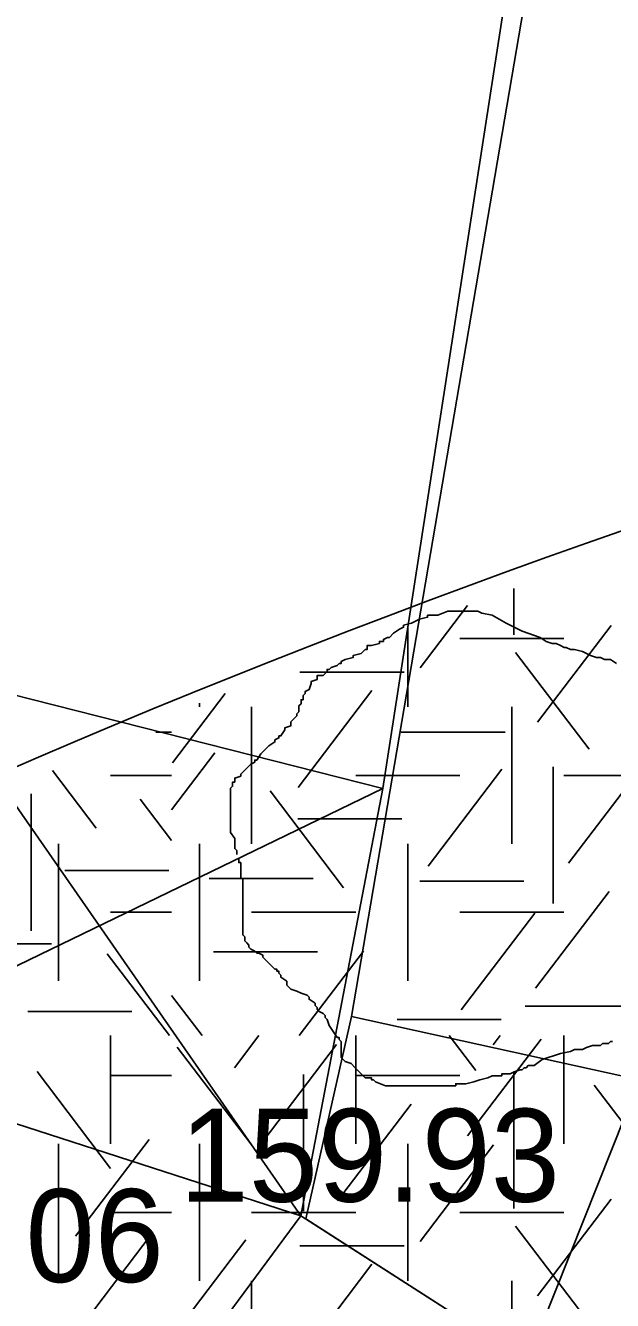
# Model space of a CAD drawing. Extents: x 419101 to 420177, y 4451541 to 4452254.
# Drawn here: x 420074.83 to 420082.4, y 4451822.63 to 4451839.09 of the extents above; entities that cross this region are included whole.
import ezdxf

# ---------------------------------------------------------------- set-up
doc = ezdxf.new("R2010")
doc.units = 0
for name, color, linetype in [('3_HALİHAZIR', 7, 'Continuous'), ('Level 3', 7, 'Continuous'), ('Level 41', 7, 'Continuous'), ('Level 62', 7, 'Continuous')]:
    doc.layers.add(name, color=color, linetype=linetype)

msp = doc.modelspace()

# ---------------------------------------------------------------- linework, layer by layer
at = {"layer": '3_HALİHAZIR'}
for p, q in [((420073.502, 4451830.747), (420078.382, 4451823.723)), ((420072.182, 4451825.727), (420079.442, 4451829.24))]:
    msp.add_line(p, q, dxfattribs=at)
for points in [[(420079.442, 4451829.24), (420078.382, 4451823.723), (420072.182, 4451825.727), (420073.349, 4451830.164), (420059.462, 4451833.478), (420062.028, 4451847.874), (420081.63, 4451843.392)], [(420082.06, 4451844.036), (420079.035, 4451826.297), (420082.751, 4451825.479), (420083.314, 4451829.247), (420088.634, 4451828.268), (420089.068, 4451830.572), (420091.347, 4451840.852), (420091.49, 4451841.468), (420088.651, 4451842.127), (420088.711, 4451842.442)], [(420072.182, 4451825.727), (420073.502, 4451830.747), (420079.442, 4451829.24), (420078.382, 4451823.723)], [(420079.035, 4451826.297), (420078.445, 4451823.683), (420081.306, 4451821.844), (420082.751, 4451825.479)], [(420074.883, 4451818.988), (420071.378, 4451821.707), (420071.496, 4451821.85), (420069.877, 4451823.17), (420072.182, 4451825.727), (420078.382, 4451823.723)], [(420074.883, 4451818.988), (420077.479, 4451817.503), (420081.306, 4451821.844), (420078.382, 4451823.723)]]:
    msp.add_lwpolyline(points, close=True, dxfattribs=at)
at = {"layer": 'Level 3'}
for points in [[(420079.811, 4451831.375), (420079.915, 4451831.427), (420080.018, 4451831.453), (420080.018, 4451831.479), (420080.044, 4451831.479), (420080.07, 4451831.479), (420080.148, 4451831.479), (420080.278, 4451831.531), (420080.382, 4451831.531), (420080.459, 4451831.531), (420080.511, 4451831.531), (420080.589, 4451831.531), (420080.641, 4451831.531), (420080.667, 4451831.531), (420080.719, 4451831.505), (420080.849, 4451831.479), (420081.03, 4451831.375), (420081.238, 4451831.271), (420081.471, 4451831.193), (420081.549, 4451831.141), (420081.627, 4451831.115), (420081.679, 4451831.115), (420081.731, 4451831.089), (420081.782, 4451831.063), (420081.808, 4451831.063), (420081.86, 4451831.037), (420081.912, 4451831.037), (420082.016, 4451831.011), (420082.12, 4451830.959), (420082.197, 4451830.933), (420082.249, 4451830.933), (420082.301, 4451830.907), (420082.353, 4451830.907), (420082.379, 4451830.907), (420082.457, 4451830.856)], [(420077.554, 4451828.389), (420077.554, 4451828.415), (420077.554, 4451828.44), (420077.528, 4451828.466), (420077.528, 4451828.492), (420077.528, 4451828.518), (420077.528, 4451828.544), (420077.528, 4451828.57), (420077.528, 4451828.596), (420077.476, 4451828.674), (420077.476, 4451828.752), (420077.476, 4451828.778), (420077.476, 4451828.856), (420077.476, 4451828.934), (420077.476, 4451828.96), (420077.476, 4451828.986), (420077.476, 4451829.012), (420077.476, 4451829.038), (420077.476, 4451829.064), (420077.476, 4451829.09), (420077.476, 4451829.116), (420077.476, 4451829.142), (420077.476, 4451829.168), (420077.476, 4451829.246), (420077.502, 4451829.271), (420077.502, 4451829.297), (420077.502, 4451829.323), (420077.528, 4451829.323), (420077.528, 4451829.349), (420077.528, 4451829.375), (420077.606, 4451829.401), (420077.606, 4451829.427), (420077.684, 4451829.505), (420077.736, 4451829.557), (420077.787, 4451829.583), (420077.787, 4451829.609), (420077.813, 4451829.609), (420077.865, 4451829.687), (420077.917, 4451829.739), (420077.969, 4451829.791), (420078.047, 4451829.843), (420078.047, 4451829.869), (420078.099, 4451829.895), (420078.099, 4451829.921), (420078.125, 4451829.921), (420078.177, 4451829.999), (420078.177, 4451830.025), (420078.254, 4451830.051), (420078.254, 4451830.076), (420078.254, 4451830.102), (420078.306, 4451830.154), (420078.332, 4451830.18), (420078.332, 4451830.206), (420078.358, 4451830.232), (420078.358, 4451830.258), (420078.358, 4451830.284), (420078.358, 4451830.31), (420078.384, 4451830.336), (420078.384, 4451830.362), (420078.384, 4451830.388), (420078.41, 4451830.388), (420078.41, 4451830.414), (420078.41, 4451830.44), (420078.436, 4451830.466), (420078.436, 4451830.492), (420078.488, 4451830.518), (420078.514, 4451830.596), (420078.514, 4451830.622), (420078.592, 4451830.648), (420078.592, 4451830.674), (420078.592, 4451830.7), (420078.669, 4451830.7), (420078.721, 4451830.752), (420078.721, 4451830.778), (420078.747, 4451830.778), (420078.773, 4451830.804), (420078.851, 4451830.83), (420078.877, 4451830.856), (420078.903, 4451830.856), (420078.903, 4451830.882), (420078.955, 4451830.907), (420079.059, 4451830.933), (420079.059, 4451830.959), (420079.162, 4451830.985), (420079.214, 4451831.037), (420079.24, 4451831.037), (420079.24, 4451831.063), (420079.24, 4451831.089), (420079.292, 4451831.089), (420079.396, 4451831.115), (420079.396, 4451831.141), (420079.422, 4451831.141), (420079.448, 4451831.141), (420079.448, 4451831.167), (420079.5, 4451831.193), (420079.526, 4451831.193), (420079.577, 4451831.245), (420079.655, 4451831.297), (420079.707, 4451831.323), (420079.707, 4451831.349), (420079.811, 4451831.375)], [(420079.5, 4451825.402), (420079.474, 4451825.402), (420079.344, 4451825.454), (420079.318, 4451825.48), (420079.292, 4451825.48), (420079.292, 4451825.506), (420079.214, 4451825.506), (420079.162, 4451825.558), (420079.085, 4451825.636), (420079.033, 4451825.688), (420078.955, 4451825.714), (420078.929, 4451825.74), (420078.903, 4451825.766), (420078.903, 4451825.792), (420078.903, 4451825.87), (420078.903, 4451825.948), (420078.903, 4451825.973), (420078.877, 4451825.999), (420078.877, 4451826.025), (420078.851, 4451826.025), (420078.799, 4451826.103), (420078.747, 4451826.181), (420078.721, 4451826.259), (420078.695, 4451826.285), (420078.695, 4451826.311), (420078.669, 4451826.337), (420078.618, 4451826.363), (420078.592, 4451826.389), (420078.592, 4451826.415), (420078.566, 4451826.441), (420078.566, 4451826.467), (420078.488, 4451826.519), (420078.488, 4451826.545), (420078.462, 4451826.571), (420078.384, 4451826.597), (420078.332, 4451826.623), (420078.254, 4451826.649), (420078.228, 4451826.675), (420078.203, 4451826.701), (420078.203, 4451826.727), (420078.203, 4451826.753), (420078.125, 4451826.804), (420078.125, 4451826.83), (420078.099, 4451826.856), (420078.099, 4451826.882), (420078.073, 4451826.882), (420078.073, 4451826.908), (420078.047, 4451826.908), (420078.021, 4451826.934), (420077.995, 4451826.96), (420077.969, 4451826.986), (420077.943, 4451827.012), (420077.917, 4451827.038), (420077.891, 4451827.064), (420077.891, 4451827.09), (420077.839, 4451827.116), (420077.813, 4451827.116), (420077.787, 4451827.142), (420077.736, 4451827.168), (420077.71, 4451827.194), (420077.71, 4451827.22), (420077.684, 4451827.246), (420077.658, 4451827.272), (420077.658, 4451827.298), (420077.658, 4451827.324), (420077.632, 4451827.35), (420077.632, 4451827.376), (420077.632, 4451827.402), (420077.632, 4451827.48), (420077.632, 4451827.532), (420077.632, 4451827.558), (420077.632, 4451827.584), (420077.632, 4451827.609), (420077.632, 4451827.635), (420077.632, 4451827.661), (420077.632, 4451827.687), (420077.632, 4451827.713), (420077.632, 4451827.739), (420077.632, 4451827.765), (420077.632, 4451827.791), (420077.632, 4451827.817), (420077.632, 4451827.843), (420077.632, 4451827.869), (420077.632, 4451827.895), (420077.632, 4451827.921), (420077.632, 4451827.947), (420077.632, 4451828.025), (420077.632, 4451828.051), (420077.632, 4451828.077), (420077.606, 4451828.077), (420077.606, 4451828.103), (420077.606, 4451828.129), (420077.606, 4451828.155), (420077.606, 4451828.181), (420077.606, 4451828.207), (420077.606, 4451828.233), (420077.606, 4451828.259), (420077.606, 4451828.285), (420077.58, 4451828.285), (420077.58, 4451828.311), (420077.58, 4451828.337)], [(420082.405, 4451825.973), (420082.379, 4451825.973), (420082.353, 4451825.948), (420082.327, 4451825.948), (420082.301, 4451825.948), (420082.275, 4451825.948), (420082.249, 4451825.922), (420082.223, 4451825.922), (420082.197, 4451825.922), (420082.171, 4451825.922), (420082.146, 4451825.922), (420082.068, 4451825.896), (420082.016, 4451825.87), (420081.938, 4451825.87), (420081.912, 4451825.87), (420081.86, 4451825.844), (420081.731, 4451825.818), (420081.497, 4451825.74), (420081.393, 4451825.662), (420081.315, 4451825.662), (420081.29, 4451825.636), (420081.264, 4451825.636), (420081.238, 4451825.61), (420081.212, 4451825.61), (420081.134, 4451825.584), (420081.082, 4451825.558), (420081.056, 4451825.558), (420081.03, 4451825.558), (420081.004, 4451825.558), (420080.978, 4451825.558), (420080.978, 4451825.532), (420080.952, 4451825.532), (420080.926, 4451825.532), (420080.849, 4451825.532), (420080.797, 4451825.506), (420080.693, 4451825.48), (420080.615, 4451825.454), (420080.511, 4451825.428), (420080.459, 4451825.428), (420080.433, 4451825.428), (420080.408, 4451825.428), (420080.382, 4451825.428), (420080.382, 4451825.402), (420080.356, 4451825.402), (420080.33, 4451825.402), (420080.304, 4451825.402), (420080.278, 4451825.402), (420080.252, 4451825.402), (420080.226, 4451825.402), (420080.2, 4451825.402), (420080.174, 4451825.402), (420080.148, 4451825.402), (420080.07, 4451825.402), (420080.018, 4451825.402), (420079.941, 4451825.402), (420079.889, 4451825.402), (420079.863, 4451825.402), (420079.837, 4451825.402), (420079.785, 4451825.402), (420079.707, 4451825.402), (420079.681, 4451825.402), (420079.629, 4451825.402), (420079.603, 4451825.402), (420079.551, 4451825.402), (420079.526, 4451825.402), (420079.5, 4451825.402)]]:
    msp.add_lwpolyline(points, dxfattribs=at)
at = {"layer": 'Level 41'}
for p, q in [((420081.132, 4451831.824), (420081.132, 4451831.225)), ((420079.921, 4451830.799), (420080.534, 4451831.606)), ((420079.762, 4451831.325), (420079.762, 4451830.294)), ((420081.438, 4451830.098), (420082.389, 4451831.347)), ((420080.433, 4451831.177), (420081.776, 4451831.177)), ((420082.104, 4451829.748), (420081.154, 4451830.997)), ((420078.371, 4451830.743), (420079.714, 4451830.743)), ((420076.724, 4451829.573), (420077.404, 4451830.468)), ((420078.349, 4451829.256), (420079.298, 4451830.506)), ((420077.076, 4451830.294), (420077.076, 4451830.343)), ((420077.747, 4451830.294), (420077.747, 4451828.527)), ((420081.105, 4451830.294), (420081.105, 4451828.527)), ((420076.51, 4451829.97), (420076.714, 4451829.97)), ((420079.677, 4451829.97), (420081.02, 4451829.97)), ((420076.714, 4451828.964), (420077.273, 4451829.7)), ((420075.74, 4451828.73), (420075.176, 4451829.473)), ((420075.926, 4451829.41), (420076.714, 4451829.41)), ((420079.09, 4451829.41), (420080.433, 4451829.41)), ((420080.026, 4451828.24), (420080.976, 4451829.49)), ((420081.637, 4451829.522), (420081.637, 4451827.754)), ((420081.776, 4451829.41), (420083.119, 4451829.41)), ((420081.837, 4451828.276), (420082.786, 4451829.525)), ((420074.901, 4451829.172), (420074.901, 4451827.404)), ((420076.714, 4451828.57), (420076.308, 4451829.104)), ((420078.934, 4451827.959), (420077.985, 4451829.209)), ((420078.344, 4451828.85), (420079.687, 4451828.85)), ((420075.255, 4451826.759), (420075.255, 4451828.527)), ((420077.076, 4451826.759), (420077.076, 4451828.527)), ((420079.762, 4451826.759), (420079.762, 4451828.527)), ((420075.337, 4451828.184), (420076.68, 4451828.184)), ((420077.199, 4451828.078), (420078.542, 4451828.078)), ((420079.916, 4451828.044), (420081.259, 4451828.044)), ((420081.412, 4451826.662), (420082.361, 4451827.912)), ((420075.926, 4451827.643), (420076.714, 4451827.643)), ((420077.747, 4451827.643), (420079.09, 4451827.643)), ((420080.433, 4451827.643), (420081.776, 4451827.643)), ((420080.452, 4451826.383), (420081.401, 4451827.632)), ((420073.819, 4451827.236), (420075.162, 4451827.236)), ((420076.685, 4451826.05), (420075.883, 4451827.106)), ((420077.253, 4451827.132), (420078.595, 4451827.132)), ((420078.361, 4451826.05), (420079.19, 4451827.141)), ((420077.108, 4451826.05), (420076.714, 4451826.568)), ((420081.275, 4451826.431), (420082.618, 4451826.431)), ((420074.858, 4451826.362), (420076.201, 4451826.362)), ((420079.623, 4451826.256), (420080.966, 4451826.256)), ((420075.926, 4451826.05), (420075.926, 4451824.652)), ((420075.926, 4451826.05), (420075.926, 4451824.652)), ((420077.524, 4451825.633), (420077.841, 4451826.05)), ((420077.895, 4451824.687), (420078.844, 4451825.937)), ((420079.09, 4451826.05), (420079.09, 4451824.652)), ((420080.639, 4451825.598), (420080.295, 4451826.05)), ((420080.532, 4451824.756), (420081.482, 4451826.006)), ((420080.865, 4451825.93), (420080.956, 4451826.05)), ((420081.776, 4451826.05), (420081.776, 4451824.652)), ((420077.735, 4451824.652), (420076.786, 4451825.902)), ((420075.927, 4451824.336), (420074.978, 4451825.585)), ((420075.926, 4451825.536), (420076.714, 4451825.536)), ((420078.415, 4451825.548), (420078.415, 4451823.781)), ((420079.09, 4451825.536), (420080.433, 4451825.536)), ((420081.132, 4451825.583), (420081.132, 4451823.816)), ((420082.888, 4451824.461), (420082.167, 4451825.41)), ((420078.855, 4451823.915), (420079.804, 4451825.165)), ((420075.255, 4451824.652), (420075.255, 4451822.885)), ((420075.255, 4451824.652), (420075.255, 4451822.885)), ((420075.475, 4451823.459), (420076.424, 4451824.709)), ((420077.076, 4451822.885), (420077.076, 4451824.652)), ((420079.762, 4451824.652), (420079.762, 4451822.885)), ((420079.921, 4451823.39), (420080.87, 4451824.64)), ((420081.438, 4451822.689), (420082.389, 4451823.938)), ((420075.926, 4451823.768), (420076.714, 4451823.768)), ((420077.747, 4451823.768), (420079.09, 4451823.768)), ((420080.433, 4451823.768), (420081.776, 4451823.768)), ((420075.501, 4451822.233), (420076.451, 4451823.482)), ((420082.104, 4451822.339), (420081.154, 4451823.588)), ((420076.724, 4451822.164), (420077.673, 4451823.413)), ((420078.371, 4451823.334), (420079.714, 4451823.334)), ((420078.349, 4451821.847), (420079.298, 4451823.097)), ((420077.747, 4451822.885), (420077.747, 4451821.118)), ((420081.105, 4451822.885), (420081.105, 4451821.118))]:
    msp.add_line(p, q, dxfattribs=at)
at = {"layer": 'Level 62'}
msp.add_arc((420121.033, 4451722.239), 116.858, 95.52771, 129.83653, dxfattribs=at)

# ---------------------------------------------------------------- texts
at = {"layer": '3_HALİHAZIR'}
for s, p in [('159.93', (420076.818, 4451823.905)), ('160.06', (420071.706, 4451822.868))]:
    msp.add_text(s, height=1.2, dxfattribs=at).set_placement(p)

doc.saveas('drawing.dxf')
